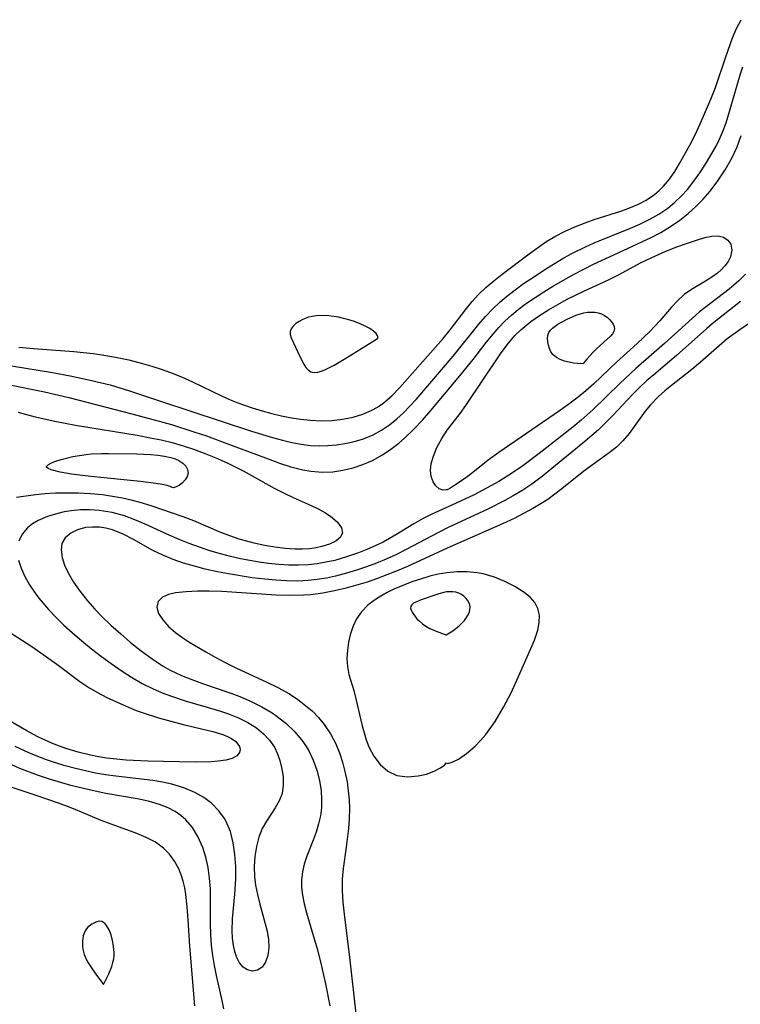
# Model space of a CAD drawing. Header units: inches. Extents: x 1073367 to 1082519, y 1569854 to 1574957.
# Tile 387 of 565: x 1081296 to 1081401, y 1571665 to 1571809. Entities that reach past the tile are written whole.
import ezdxf

# ---------------------------------------------------------------- set-up
doc = ezdxf.new("R2010")
doc.units = ezdxf.units.IN
doc.header["$MEASUREMENT"] = 0
doc.layers.add('CGG_CurvaNivelLidar_v1', color=7, linetype='Continuous', lineweight=30, true_color=0x008008)

msp = doc.modelspace()

# ---------------------------------------------------------------- linework, layer by layer
at = {"layer": 'CGG_CurvaNivelLidar_v1'}
for points in [[(1081296.1443, 1571761.1249, 75.5), (1081298.2902, 1571760.9108, 75.5), (1081304.1481, 1571760.4661, 75.5), (1081306.9998, 1571760.1719, 75.5), (1081308.2689, 1571759.9926, 75.5), (1081310.2363, 1571759.6534, 75.5), (1081312.1872, 1571759.2479, 75.5), (1081314.1852, 1571758.7565, 75.5), (1081315.56, 1571758.3586, 75.5), (1081316.9189, 1571757.9163, 75.5), (1081318.2615, 1571757.434, 75.5), (1081319.8956, 1571756.7855, 75.5), (1081321.4977, 1571756.076, 75.5), (1081325.7041, 1571754.0115, 75.5), (1081326.8832, 1571753.4908, 75.5), (1081328.0804, 1571753.0076, 75.5), (1081330.2158, 1571752.249, 75.5), (1081331.6288, 1571751.8177, 75.5), (1081333.0526, 1571751.4344, 75.5), (1081334.4824, 1571751.0982, 75.5), (1081335.914, 1571750.8114, 75.5), (1081337.2796, 1571750.5905, 75.5), (1081338.6425, 1571750.4408, 75.5), (1081340.2439, 1571750.3793, 75.5), (1081341.8306, 1571750.4369, 75.5), (1081343.3916, 1571750.609, 75.5), (1081344.912, 1571750.9062, 75.5), (1081346.3275, 1571751.3308, 75.5), (1081347.6709, 1571751.9115, 75.5), (1081348.4813, 1571752.3732, 75.5), (1081349.2546, 1571752.9017, 75.5), (1081350.6004, 1571754.0365, 75.5), (1081351.7449, 1571755.2068, 75.5), (1081358.0535, 1571762.3907, 75.5), (1081359.0729, 1571763.6409, 75.5), (1081361.4765, 1571766.7546, 75.5), (1081362.324, 1571767.7967, 75.5), (1081363.2187, 1571768.7875, 75.5), (1081364.3173, 1571769.8341, 75.5), (1081365.4852, 1571770.8167, 75.5), (1081366.6968, 1571771.7645, 75.5), (1081370.6396, 1571774.7411, 75.5), (1081371.8476, 1571775.629, 75.5), (1081373.0792, 1571776.4771, 75.5), (1081374.3501, 1571777.2597, 75.5), (1081375.7853, 1571778.0112, 75.5), (1081377.2696, 1571778.6748, 75.5), (1081378.7872, 1571779.2689, 75.5), (1081380.121, 1571779.7404, 75.5), (1081384.1311, 1571781.0362, 75.5), (1081385.4246, 1571781.5068, 75.5), (1081386.5855, 1571782.0078, 75.5), (1081387.6894, 1571782.5892, 75.5), (1081388.9089, 1571783.4109, 75.5), (1081389.6028, 1571783.9948, 75.5), (1081390.2478, 1571784.6338, 75.5), (1081391.1026, 1571785.654, 75.5), (1081391.8762, 1571786.7587, 75.5), (1081392.5909, 1571787.9257, 75.5), (1081394.063, 1571790.6007, 75.5), (1081394.8559, 1571792.1337, 75.5), (1081395.6081, 1571793.7014, 75.5), (1081397.1492, 1571797.332, 75.5), (1081397.8098, 1571799.0405, 75.5), (1081399.3165, 1571803.4928, 75.5), (1081400.3209, 1571806.2473, 75.5), (1081400.8975, 1571807.6125, 75.5), (1081401.5467, 1571808.9159, 75.5)], [(1081295.0714, 1571758.3748, 75), (1081301.048, 1571757.4246, 75), (1081303.6273, 1571756.9493, 75), (1081306.5438, 1571756.3247, 75), (1081309.4438, 1571755.5971, 75), (1081312.3099, 1571754.7303, 75), (1081316.7972, 1571753.2247, 75), (1081330.1067, 1571748.8459, 75), (1081333.1803, 1571747.9203, 75), (1081334.6398, 1571747.5258, 75), (1081335.99, 1571747.2085, 75), (1081337.3399, 1571746.9554, 75), (1081338.6898, 1571746.7866, 75), (1081339.9644, 1571746.7207, 75), (1081341.2342, 1571746.7434, 75), (1081342.4878, 1571746.8489, 75), (1081343.7266, 1571747.0331, 75), (1081344.9449, 1571747.2945, 75), (1081346.4387, 1571747.7386, 75), (1081347.872, 1571748.3305, 75), (1081349.0761, 1571748.9931, 75), (1081350.2224, 1571749.7718, 75), (1081351.3141, 1571750.6483, 75), (1081352.2827, 1571751.5379, 75), (1081353.2134, 1571752.4843, 75), (1081354.1129, 1571753.474, 75), (1081359.5165, 1571759.803, 75), (1081363.2695, 1571764.4647, 75), (1081364.2523, 1571765.5995, 75), (1081365.2824, 1571766.6849, 75), (1081366.3981, 1571767.7297, 75), (1081367.5693, 1571768.7151, 75), (1081368.785, 1571769.6504, 75), (1081369.82, 1571770.3935, 75), (1081370.873, 1571771.1142, 75), (1081373.2929, 1571772.6847, 75), (1081375.6827, 1571774.1434, 75), (1081376.8677, 1571774.8078, 75), (1081378.8528, 1571775.7819, 75), (1081380.09, 1571776.3253, 75), (1081385.4028, 1571778.4875, 75), (1081386.7853, 1571779.0846, 75), (1081388.1305, 1571779.7338, 75), (1081389.5316, 1571780.5273, 75), (1081390.8532, 1571781.4272, 75), (1081391.8725, 1571782.2575, 75), (1081392.8261, 1571783.1615, 75), (1081393.713, 1571784.1327, 75), (1081394.6579, 1571785.3297, 75), (1081395.5428, 1571786.5837, 75), (1081396.3724, 1571787.8444, 75), (1081397.162, 1571789.1369, 75), (1081397.8974, 1571790.464, 75), (1081398.4007, 1571791.4792, 75), (1081398.8567, 1571792.5184, 75), (1081399.3578, 1571793.86, 75), (1081399.8842, 1571795.5129, 75), (1081401.4111, 1571800.844, 75), (1081401.8077, 1571802.044, 75)], [(1081294.5902, 1571755.6807, 74.5), (1081299.8758, 1571754.5888, 74.5), (1081303.4183, 1571753.7528, 74.5), (1081312.6255, 1571751.3758, 74.5), (1081318.417, 1571749.8064, 74.5), (1081321.698, 1571748.7813, 74.5), (1081323.5343, 1571748.1514, 74.5), (1081326.8648, 1571746.931, 74.5), (1081332.5158, 1571744.7981, 74.5), (1081334.1873, 1571744.1949, 74.5), (1081335.8489, 1571743.6525, 74.5), (1081337.5697, 1571743.2006, 74.5), (1081338.7649, 1571742.9946, 74.5), (1081340.4595, 1571742.8726, 74.5), (1081341.9599, 1571742.9404, 74.5), (1081343.4498, 1571743.1575, 74.5), (1081344.9204, 1571743.5069, 74.5), (1081346.3616, 1571743.9801, 74.5), (1081347.7653, 1571744.5808, 74.5), (1081349.2385, 1571745.399, 74.5), (1081350.4306, 1571746.2059, 74.5), (1081351.5798, 1571747.0989, 74.5), (1081352.4233, 1571747.8242, 74.5), (1081353.809, 1571749.1469, 74.5), (1081355.0629, 1571750.4741, 74.5), (1081356.2801, 1571751.8515, 74.5), (1081360.5205, 1571756.9318, 74.5), (1081362.4362, 1571759.3307, 74.5), (1081364.3666, 1571761.8187, 74.5), (1081365.3538, 1571763.0294, 74.5), (1081366.1925, 1571763.9836, 74.5), (1081367.0719, 1571764.8947, 74.5), (1081368.022, 1571765.7732, 74.5), (1081369.0187, 1571766.6013, 74.5), (1081370.2364, 1571767.5162, 74.5), (1081371.4961, 1571768.3838, 74.5), (1081372.7872, 1571769.2158, 74.5), (1081374.1959, 1571770.0776, 74.5), (1081377.0748, 1571771.7142, 74.5), (1081379.9908, 1571773.2123, 74.5), (1081382.9644, 1571774.6172, 74.5), (1081387.163, 1571776.5226, 74.5), (1081388.3532, 1571777.0925, 74.5), (1081389.8319, 1571777.8697, 74.5), (1081391.2609, 1571778.7183, 74.5), (1081392.6259, 1571779.6512, 74.5), (1081393.824, 1571780.6033, 74.5), (1081394.9562, 1571781.6304, 74.5), (1081396.0238, 1571782.7234, 74.5), (1081397.0241, 1571783.8767, 74.5), (1081398.1868, 1571785.4018, 74.5), (1081399.2376, 1571786.979, 74.5), (1081400.1722, 1571788.6238, 74.5), (1081400.9625, 1571790.3405, 74.5), (1081401.5572, 1571792.0282, 74.5)], [(1081402.2156, 1571771.7851, 74.5), (1081401.2182, 1571770.7996, 74.5), (1081399.8164, 1571769.5777, 74.5), (1081395.5071, 1571766.2531, 74.5), (1081394.4445, 1571765.3537, 74.5), (1081390.369, 1571761.6441, 74.5), (1081386.1801, 1571758.012, 74.5), (1081383.8497, 1571755.8284, 74.5), (1081379.9719, 1571751.9957, 74.5), (1081378.2307, 1571750.4638, 74.5), (1081376.983, 1571749.4425, 74.5), (1081372.0829, 1571745.5787, 74.5), (1081369.6875, 1571743.7754, 74.5), (1081368.2088, 1571742.763, 74.5), (1081366.211, 1571741.5339, 74.5), (1081365.0168, 1571740.8548, 74.5), (1081362.5906, 1571739.5804, 74.5), (1081359.9838, 1571738.3473, 74.5), (1081356.3098, 1571736.6991, 74.5), (1081355.1601, 1571736.1211, 74.5), (1081353.8137, 1571735.3484, 74.5), (1081351.1554, 1571733.7059, 74.5), (1081350.236, 1571733.1744, 74.5), (1081349.2964, 1571732.6692, 74.5), (1081348.15, 1571732.1075, 74.5), (1081346.934, 1571731.5724, 74.5), (1081345.6948, 1571731.0839, 74.5), (1081343.9807, 1571730.4957, 74.5), (1081342.2373, 1571730.0019, 74.5), (1081340.9673, 1571729.7136, 74.5), (1081339.6859, 1571729.4901, 74.5), (1081338.3939, 1571729.3419, 74.5), (1081336.9684, 1571729.2753, 74.5), (1081335.5341, 1571729.2956, 74.5), (1081334.0938, 1571729.3875, 74.5), (1081332.5548, 1571729.5509, 74.5), (1081331.2023, 1571729.7412, 74.5), (1081328.5018, 1571730.2343, 74.5), (1081327.0266, 1571730.565, 74.5), (1081325.5609, 1571730.9428, 74.5), (1081324.0299, 1571731.397, 74.5), (1081322.5148, 1571731.9023, 74.5), (1081321.0169, 1571732.4517, 74.5), (1081319.5389, 1571733.0402, 74.5), (1081318.0906, 1571733.6647, 74.5), (1081314.5581, 1571735.2958, 74.5), (1081313.0736, 1571735.9268, 74.5), (1081311.5705, 1571736.4771, 74.5), (1081309.7358, 1571736.984, 74.5), (1081307.8806, 1571737.298, 74.5), (1081306.4925, 1571737.3926, 74.5), (1081305.1152, 1571737.3725, 74.5), (1081303.7618, 1571737.2433, 74.5), (1081302.7706, 1571737.0768, 74.5), (1081301.8063, 1571736.8577, 74.5), (1081300.3088, 1571736.3996, 74.5), (1081298.9416, 1571735.8084, 74.5), (1081298.1072, 1571735.3151, 74.5), (1081297.3809, 1571734.7395, 74.5), (1081296.6242, 1571733.8417, 74.5), (1081296.1346, 1571732.8072, 74.5)], [(1081401.4659, 1571767.7667, 75), (1081397.3252, 1571764.5122, 75), (1081396.548, 1571763.8556, 75), (1081392.1432, 1571759.9103, 75), (1081388.7989, 1571757.0936, 75), (1081387.7601, 1571756.1817, 75), (1081386.7468, 1571755.2424, 75), (1081385.7217, 1571754.2283, 75), (1081382.8012, 1571751.1126, 75), (1081381.8146, 1571750.1, 75), (1081380.7282, 1571749.0724, 75), (1081378.4518, 1571747.1098, 75), (1081373.9492, 1571743.4056, 75), (1081372.4988, 1571742.2438, 75), (1081371.0091, 1571741.1395, 75), (1081369.6808, 1571740.2621, 75), (1081368.312, 1571739.4414, 75), (1081367.0921, 1571738.7611, 75), (1081364.6012, 1571737.4842, 75), (1081358.8182, 1571734.782, 75), (1081357.3881, 1571734.0811, 75), (1081352.6889, 1571731.579, 75), (1081351.1558, 1571730.8212, 75), (1081349.7598, 1571730.1871, 75), (1081348.342, 1571729.5982, 75), (1081346.8994, 1571729.0545, 75), (1081345.4402, 1571728.5592, 75), (1081343.9666, 1571728.1153, 75), (1081342.3501, 1571727.698, 75), (1081341.0289, 1571727.4166, 75), (1081339.6991, 1571727.1957, 75), (1081338.3608, 1571727.0468, 75), (1081336.7852, 1571726.9744, 75), (1081335.2005, 1571726.9946, 75), (1081333.6305, 1571727.0857, 75), (1081332.0565, 1571727.233, 75), (1081330.211, 1571727.4626, 75), (1081326.7403, 1571728.0215, 75), (1081325.1225, 1571728.3354, 75), (1081323.3426, 1571728.7291, 75), (1081321.7521, 1571729.1357, 75), (1081320.1924, 1571729.5956, 75), (1081318.6736, 1571730.1154, 75), (1081317.137, 1571730.7352, 75), (1081315.6775, 1571731.4395, 75), (1081312.8929, 1571733.0473, 75), (1081311.3544, 1571733.8302, 75), (1081309.7874, 1571734.4329, 75), (1081308.8408, 1571734.6785, 75), (1081307.9013, 1571734.8248, 75), (1081306.8718, 1571734.8635, 75), (1081305.8867, 1571734.7719, 75), (1081304.7152, 1571734.4673, 75), (1081303.7053, 1571733.9747, 75), (1081302.917, 1571733.3106, 75), (1081302.4253, 1571732.4803, 75), (1081302.2896, 1571731.5151, 75), (1081302.4465, 1571730.4302, 75), (1081302.8111, 1571729.322, 75), (1081303.3464, 1571728.1651, 75), (1081304.1349, 1571726.8047, 75), (1081305.0753, 1571725.4364, 75), (1081306.1441, 1571724.0839, 75), (1081307.2444, 1571722.8517, 75), (1081308.221, 1571721.8486, 75), (1081309.5862, 1571720.539, 75), (1081311.0018, 1571719.2636, 75), (1081312.4538, 1571718.025, 75), (1081313.9939, 1571716.7861, 75), (1081315.576, 1571715.6198, 75), (1081317.2171, 1571714.5591, 75), (1081318.2471, 1571713.9845, 75), (1081319.8827, 1571713.2078, 75), (1081321.3938, 1571712.5936, 75), (1081322.93, 1571712.0305, 75), (1081327.2158, 1571710.5509, 75), (1081328.3899, 1571710.1092, 75), (1081330.0301, 1571709.4091, 75), (1081331.6095, 1571708.619, 75), (1081333.1094, 1571707.727, 75), (1081333.6635, 1571707.3512, 75), (1081335.1236, 1571706.2149, 75), (1081336.4431, 1571704.9562, 75), (1081337.5925, 1571703.5752, 75), (1081338.0878, 1571702.8395, 75), (1081338.4496, 1571702.2178, 75), (1081339.115, 1571700.8197, 75), (1081339.6358, 1571699.361, 75), (1081340.0163, 1571697.8619, 75), (1081340.2514, 1571696.3399, 75), (1081340.3259, 1571695.1143, 75), (1081340.29, 1571693.8925, 75), (1081340.143, 1571692.7162, 75), (1081339.8954, 1571691.5585, 75), (1081339.5332, 1571690.3372, 75), (1081339.1057, 1571689.1432, 75), (1081338.1948, 1571686.8131, 75), (1081337.8029, 1571685.6508, 75), (1081337.5367, 1571684.5275, 75), (1081337.4035, 1571683.3855, 75), (1081337.4176, 1571682.264, 75), (1081337.551, 1571681.1289, 75), (1081337.8037, 1571679.8572, 75), (1081338.1346, 1571678.5679, 75), (1081339.6703, 1571673.2951, 75), (1081340.1532, 1571671.4031, 75), (1081340.8976, 1571668.1802, 75), (1081341.5323, 1571664.9768, 75)], [(1081404.2134, 1571765.6085, 75.5), (1081401.3576, 1571763.6537, 75.5), (1081399.5352, 1571762.3181, 75.5), (1081397.9447, 1571760.9853, 75.5), (1081395.5844, 1571758.8614, 75.5), (1081394.3879, 1571757.8384, 75.5), (1081391.4068, 1571755.5386, 75.5), (1081390.4128, 1571754.7271, 75.5), (1081389.4647, 1571753.8751, 75.5), (1081388.3196, 1571752.6825, 75.5), (1081387.5547, 1571751.7559, 75.5), (1081385.2035, 1571748.4954, 75.5), (1081384.3077, 1571747.4323, 75.5), (1081383.354, 1571746.5333, 75.5), (1081382.308, 1571745.7026, 75.5), (1081378.6228, 1571743.035, 75.5), (1081375.3943, 1571740.447, 75.5), (1081374.3787, 1571739.6555, 75.5), (1081373.3309, 1571738.9023, 75.5), (1081372.4676, 1571738.3432, 75.5), (1081371.1561, 1571737.568, 75.5), (1081369.8027, 1571736.8339, 75.5), (1081368.4172, 1571736.1327, 75.5), (1081366.7419, 1571735.3361, 75.5), (1081358.6749, 1571731.781, 75.5), (1081352.8726, 1571729.109, 75.5), (1081351.3761, 1571728.4684, 75.5), (1081349.8626, 1571727.8635, 75.5), (1081348.3329, 1571727.2977, 75.5), (1081346.9818, 1571726.8387, 75.5), (1081345.6195, 1571726.4153, 75.5), (1081343.9296, 1571725.9476, 75.5), (1081342.2252, 1571725.5457, 75.5), (1081340.5068, 1571725.2213, 75.5), (1081338.7746, 1571724.9916, 75.5), (1081337.6763, 1571724.9055, 75.5), (1081335.7, 1571724.8609, 75.5), (1081333.7128, 1571724.9183, 75.5), (1081325.7605, 1571725.445, 75.5), (1081323.939, 1571725.4923, 75.5), (1081322.1937, 1571725.4808, 75.5), (1081320.5622, 1571725.4077, 75.5), (1081318.9974, 1571725.2425, 75.5), (1081317.9563, 1571725.0102, 75.5), (1081317.1257, 1571724.6392, 75.5), (1081316.4904, 1571723.9892, 75.5), (1081316.2765, 1571723.1672, 75.5), (1081316.5178, 1571722.2609, 75.5), (1081317.129, 1571721.2994, 75.5), (1081317.9703, 1571720.3679, 75.5), (1081319.0194, 1571719.451, 75.5), (1081319.9467, 1571718.7732, 75.5), (1081320.9543, 1571718.1145, 75.5), (1081323.4258, 1571716.6443, 75.5), (1081324.8798, 1571715.8326, 75.5), (1081326.372, 1571715.0405, 75.5), (1081327.8956, 1571714.2801, 75.5), (1081332.2217, 1571712.2894, 75.5), (1081333.9587, 1571711.4401, 75.5), (1081335.625, 1571710.5096, 75.5), (1081336.843, 1571709.7088, 75.5), (1081337.9925, 1571708.8366, 75.5), (1081338.9814, 1571707.9756, 75.5), (1081339.8962, 1571707.054, 75.5), (1081340.7227, 1571706.066, 75.5), (1081341.645, 1571704.6811, 75.5), (1081342.4112, 1571703.1974, 75.5), (1081342.9416, 1571701.8985, 75.5), (1081343.3826, 1571700.5577, 75.5), (1081343.741, 1571699.185, 75.5), (1081344.037, 1571697.6888, 75.5), (1081344.2237, 1571696.3695, 75.5), (1081344.3414, 1571695.0415, 75.5), (1081344.384, 1571693.7091, 75.5), (1081344.3423, 1571692.273, 75.5), (1081344.2296, 1571690.8391, 75.5), (1081343.9031, 1571688.1527, 75.5), (1081343.4572, 1571685.0124, 75.5), (1081343.3244, 1571683.4438, 75.5), (1081343.3181, 1571681.7847, 75.5), (1081343.4215, 1571680.1125, 75.5), (1081343.601, 1571678.3546, 75.5), (1081344.4395, 1571671.6383, 75.5), (1081345.391, 1571663.3706, 75.5)], [(1081296.0241, 1571751.6222, 74), (1081297.2727, 1571751.2727, 74), (1081298.5375, 1571750.9608, 74), (1081301.4056, 1571750.3256, 74), (1081304.4051, 1571749.7138, 74), (1081313.3987, 1571748.2524, 74), (1081315.3184, 1571747.9017, 74), (1081316.9185, 1571747.57, 74), (1081318.5068, 1571747.1889, 74), (1081320.1417, 1571746.7268, 74), (1081321.7578, 1571746.1986, 74), (1081323.4463, 1571745.5713, 74), (1081325.1117, 1571744.8824, 74), (1081326.7524, 1571744.1388, 74), (1081328.9863, 1571743.0186, 74), (1081333.3925, 1571740.554, 74), (1081334.8465, 1571739.7921, 74), (1081336.1859, 1571739.1579, 74), (1081338.781, 1571738.0017, 74), (1081339.8217, 1571737.5073, 74), (1081340.781, 1571736.9971, 74), (1081341.6315, 1571736.4596, 74), (1081342.6126, 1571735.6232, 74), (1081343.2231, 1571734.7655, 74), (1081343.3583, 1571733.9487, 74), (1081343.0399, 1571733.3409, 74), (1081342.3879, 1571732.8094, 74), (1081341.4781, 1571732.3602, 74), (1081340.3707, 1571732.0047, 74), (1081339.5166, 1571731.8225, 74), (1081338.6039, 1571731.6994, 74), (1081337.5499, 1571731.6382, 74), (1081336.4518, 1571731.6466, 74), (1081334.9906, 1571731.7457, 74), (1081333.495, 1571731.93, 74), (1081331.9815, 1571732.1889, 74), (1081330.4641, 1571732.5165, 74), (1081329.2191, 1571732.837, 74), (1081328.3166, 1571733.101, 74), (1081326.95, 1571733.5579, 74), (1081325.6106, 1571734.0735, 74), (1081321.6747, 1571735.7817, 74), (1081320.1348, 1571736.3602, 74), (1081315.4521, 1571737.9578, 74), (1081313.867, 1571738.4328, 74), (1081312.741, 1571738.7258, 74), (1081311.284, 1571739.0562, 74), (1081309.8152, 1571739.3323, 74), (1081308.337, 1571739.5447, 74), (1081306.5863, 1571739.706, 74), (1081304.8332, 1571739.7922, 74), (1081303.1451, 1571739.8222, 74), (1081301.4694, 1571739.7888, 74), (1081299.9978, 1571739.6947, 74), (1081298.5493, 1571739.5492, 74), (1081295.8031, 1571739.1636, 74)], [(1081296.1062, 1571730.0317, 74.5), (1081296.4783, 1571728.8368, 74.5), (1081297.0228, 1571727.632, 74.5), (1081297.7062, 1571726.4276, 74.5), (1081298.5039, 1571725.2331, 74.5), (1081299.0491, 1571724.5009, 74.5), (1081300.4463, 1571722.8479, 74.5), (1081301.5557, 1571721.6868, 74.5), (1081302.7242, 1571720.556, 74.5), (1081303.9388, 1571719.4543, 74.5), (1081305.3338, 1571718.2616, 74.5), (1081306.7626, 1571717.1021, 74.5), (1081308.2168, 1571715.975, 74.5), (1081309.608, 1571714.9441, 74.5), (1081311.0747, 1571713.9182, 74.5), (1081312.5978, 1571712.9432, 74.5), (1081314.1602, 1571712.0459, 74.5), (1081315.7648, 1571711.2395, 74.5), (1081317.2912, 1571710.5843, 74.5), (1081318.8478, 1571710.01, 74.5), (1081320.411, 1571709.5075, 74.5), (1081325.2609, 1571708.0983, 74.5), (1081326.7609, 1571707.603, 74.5), (1081328.1959, 1571707.0369, 74.5), (1081329.5804, 1571706.3489, 74.5), (1081330.8424, 1571705.5437, 74.5), (1081331.8666, 1571704.6971, 74.5), (1081332.7435, 1571703.7556, 74.5), (1081333.4488, 1571702.7275, 74.5), (1081333.9056, 1571701.7753, 74.5), (1081334.2426, 1571700.784, 74.5), (1081334.4885, 1571699.7743, 74.5), (1081334.6947, 1571698.4704, 74.5), (1081334.7377, 1571697.1943, 74.5), (1081334.5548, 1571695.972, 74.5), (1081334.1471, 1571694.9097, 74.5), (1081333.5698, 1571693.8908, 74.5), (1081332.2625, 1571691.9141, 74.5), (1081331.6672, 1571690.8437, 74.5), (1081331.1665, 1571689.5796, 74.5), (1081330.8108, 1571688.2149, 74.5), (1081330.5903, 1571686.7793, 74.5), (1081330.5019, 1571685.2994, 74.5), (1081330.5488, 1571683.7996, 74.5), (1081330.6916, 1571682.6027, 74.5), (1081330.9661, 1571681.2124, 74.5), (1081331.3135, 1571679.8356, 74.5), (1081332.0556, 1571677.1495, 74.5), (1081332.3638, 1571675.8663, 74.5), (1081332.5738, 1571674.6366, 74.5), (1081332.6375, 1571673.4797, 74.5), (1081332.4983, 1571672.3452, 74.5), (1081332.1571, 1571671.3756, 74.5), (1081331.6348, 1571670.6341, 74.5), (1081330.977, 1571670.1917, 74.5), (1081330.239, 1571670.0431, 74.5), (1081329.4969, 1571670.2095, 74.5), (1081328.895, 1571670.6315, 74.5), (1081328.3649, 1571671.277, 74.5), (1081327.9261, 1571672.1061, 74.5), (1081327.645, 1571672.9101, 74.5), (1081327.445, 1571673.7999, 74.5), (1081327.3215, 1571674.8411, 74.5), (1081327.2822, 1571675.9453, 74.5), (1081327.3432, 1571677.6599, 74.5), (1081327.6546, 1571681.2676, 74.5), (1081327.7933, 1571683.4981, 74.5), (1081327.7965, 1571685.2974, 74.5), (1081327.6836, 1571687.0677, 74.5), (1081327.4346, 1571688.7817, 74.5), (1081327.0187, 1571690.4077, 74.5), (1081326.3921, 1571691.9078, 74.5), (1081326.1704, 1571692.3007, 74.5), (1081325.3232, 1571693.4641, 74.5), (1081324.2971, 1571694.4889, 74.5), (1081323.1244, 1571695.3786, 74.5), (1081321.828, 1571696.1284, 74.5), (1081320.2109, 1571696.81, 74.5), (1081318.4886, 1571697.3209, 74.5), (1081317.0995, 1571697.6152, 74.5), (1081315.6769, 1571697.8448, 74.5), (1081310.2868, 1571698.4928, 74.5), (1081308.8063, 1571698.701, 74.5), (1081307.3228, 1571698.9582, 74.5), (1081305.8486, 1571699.2621, 74.5), (1081304.386, 1571699.6087, 74.5), (1081302.7117, 1571700.0608, 74.5), (1081300.166, 1571700.875, 74.5), (1081297.9254, 1571701.7484, 74.5), (1081296.9462, 1571702.1861, 74.5), (1081295.5906, 1571702.849, 74.5)], [(1081294.6391, 1571719.6393, 74), (1081298.0298, 1571717.4137, 74), (1081299.3345, 1571716.5162, 74), (1081301.6796, 1571714.8262, 74), (1081305.0394, 1571712.3291, 74), (1081306.3515, 1571711.436, 74), (1081307.6359, 1571710.6897, 74), (1081308.9711, 1571710.0026, 74), (1081310.3753, 1571709.3308, 74), (1081311.8117, 1571708.6951, 74), (1081313.2793, 1571708.1092, 74), (1081314.2695, 1571707.754, 74), (1081316.5339, 1571707.0275, 74), (1081317.801, 1571706.6601, 74), (1081320.1117, 1571706.059, 74), (1081324.4687, 1571705.0149, 74), (1081325.9094, 1571704.5684, 74), (1081326.591, 1571704.2951, 74), (1081327.1891, 1571703.9924, 74), (1081327.8283, 1571703.539, 74), (1081328.3513, 1571702.8378, 74), (1081328.4344, 1571702.3859, 74), (1081328.3329, 1571701.9501, 74), (1081327.9363, 1571701.4483, 74), (1081327.2827, 1571701.0636, 74), (1081326.3629, 1571700.8116, 74), (1081325.2523, 1571700.6698, 74), (1081324.201, 1571700.5956, 74), (1081321.8656, 1571700.5405, 74), (1081314.9663, 1571700.6925, 74), (1081311.8021, 1571700.839, 74), (1081310.3657, 1571700.9639, 74), (1081308.9388, 1571701.1419, 74), (1081307.7612, 1571701.3374, 74), (1081306.5946, 1571701.5734, 74), (1081304.782, 1571702.019, 74), (1081303.0078, 1571702.5502, 74), (1081301.2818, 1571703.1683, 74), (1081299.6167, 1571703.8814, 74), (1081298.7866, 1571704.2908, 74), (1081297.2819, 1571705.1234, 74), (1081294.5349, 1571706.7312, 74)], [(1081326.0581, 1571664.5351, 75), (1081325.8146, 1571665.7547, 75), (1081324.9682, 1571669.3961, 75), (1081324.6744, 1571670.8429, 75), (1081324.4343, 1571672.3024, 75), (1081324.2613, 1571673.7728, 75), (1081324.1584, 1571675.3746, 75), (1081324.1211, 1571676.9814, 75), (1081324.1247, 1571680.512, 75), (1081324.0913, 1571682.075, 75), (1081323.9853, 1571683.6168, 75), (1081323.767, 1571685.1657, 75), (1081323.4325, 1571686.6694, 75), (1081322.9782, 1571688.1113, 75), (1081322.2675, 1571689.7161, 75), (1081321.4772, 1571691.0023, 75), (1081320.5184, 1571692.1332, 75), (1081319.7819, 1571692.7778, 75), (1081318.9697, 1571693.335, 75), (1081317.9544, 1571693.8673, 75), (1081316.6816, 1571694.36, 75), (1081315.2208, 1571694.7799, 75), (1081313.6956, 1571695.1203, 75), (1081308.814, 1571695.9913, 75), (1081306.3892, 1571696.4923, 75), (1081303.7064, 1571697.1535, 75), (1081300.6004, 1571698.0583, 75), (1081298.8497, 1571698.6458, 75), (1081296.2787, 1571699.6379, 75), (1081295.0243, 1571700.1828, 75)], [(1081321.847, 1571664.9978, 75.5), (1081321.0962, 1571673.7108, 75.5), (1081320.8678, 1571677.5354, 75.5), (1081320.7231, 1571679.4078, 75.5), (1081320.5091, 1571681.2273, 75.5), (1081320.3399, 1571682.2225, 75.5), (1081320.1184, 1571683.1877, 75.5), (1081319.8333, 1571684.1076, 75.5), (1081319.477, 1571684.9858, 75.5), (1081318.8751, 1571686.0975, 75.5), (1081318.1388, 1571687.1033, 75.5), (1081317.2673, 1571687.9839, 75.5), (1081316.0677, 1571688.8461, 75.5), (1081314.723, 1571689.5581, 75.5), (1081313.3404, 1571690.1456, 75.5), (1081308.1587, 1571692.0512, 75.5), (1081305.2684, 1571693.262, 75.5), (1081303.6057, 1571693.922, 75.5), (1081301.91, 1571694.5475, 75.5), (1081298.6556, 1571695.6722, 75.5), (1081289.6404, 1571698.6684, 75.5)]]:
    msp.add_polyline3d(points, dxfattribs=at)
for points in [[(1081358.5, 1571740.2725, 74), (1081358.0768, 1571740.2301, 74), (1081357.5088, 1571740.4606, 74), (1081357.0177, 1571740.8741, 74), (1081356.5931, 1571741.4776, 74), (1081356.308, 1571742.2444, 74), (1081356.2233, 1571743.1362, 74), (1081356.3414, 1571744.1307, 74), (1081356.6413, 1571745.201, 74), (1081357.1687, 1571746.4792, 74), (1081357.8548, 1571747.7664, 74), (1081358.6597, 1571749.0065, 74), (1081360.5501, 1571751.4273, 74), (1081361.401, 1571752.605, 74), (1081366.4225, 1571760.1355, 74), (1081367.3976, 1571761.4599, 74), (1081368.5491, 1571762.8029, 74), (1081369.3903, 1571763.6316, 74), (1081370.8542, 1571764.8422, 74), (1081372.1182, 1571765.7359, 74), (1081373.4367, 1571766.5725, 74), (1081374.7945, 1571767.3641, 74), (1081376.076, 1571768.0631, 74), (1081377.3762, 1571768.729, 74), (1081378.6917, 1571769.3575, 74), (1081382.1872, 1571770.9349, 74), (1081383.7659, 1571771.7402, 74), (1081386.8984, 1571773.4147, 74), (1081388.4133, 1571774.1557, 74), (1081390.5739, 1571775.1092, 74), (1081392.172, 1571775.7421, 74), (1081393.7192, 1571776.3032, 74), (1081395.1775, 1571776.7886, 74), (1081396.2862, 1571777.1164, 74), (1081397.2987, 1571777.3273, 74), (1081398.2053, 1571777.3575, 74), (1081398.9946, 1571777.1531, 74), (1081399.6212, 1571776.7382, 74), (1081400.0381, 1571776.1509, 74), (1081400.2036, 1571775.2649, 74), (1081400.0029, 1571774.2805, 74), (1081399.6744, 1571773.6233, 74), (1081399.208, 1571772.9846, 74), (1081398.6976, 1571772.4487, 74), (1081398.1118, 1571771.9417, 74), (1081397.2677, 1571771.3274, 74), (1081396.3617, 1571770.7526, 74), (1081394.3093, 1571769.5539, 74), (1081393.2466, 1571768.8195, 74), (1081392.3013, 1571767.9514, 74), (1081391.4018, 1571766.9575, 74), (1081389.685, 1571764.9619, 74), (1081388.167, 1571763.3549, 74), (1081386.3847, 1571761.6621, 74), (1081383.3652, 1571758.9301, 74), (1081380.0462, 1571755.7854, 74), (1081378.9164, 1571754.7651, 74), (1081377.7879, 1571753.8209, 74), (1081376.4355, 1571752.7914, 74), (1081375.0513, 1571751.812, 74), (1081366.1811, 1571745.7256, 74), (1081364.6188, 1571744.6013, 74), (1081361.8983, 1571742.4422, 74), (1081360.7639, 1571741.6051, 74), (1081359.7901, 1571740.951, 74), (1081359.0456, 1571740.5044, 74), (1081358.6721, 1571740.3163, 74)], [(1081378.5, 1571758.6721, 73.5), (1081377.6558, 1571758.7259, 73.5), (1081377.0877, 1571758.797, 73.5), (1081376.4522, 1571758.91, 73.5), (1081375.7939, 1571759.0753, 73.5), (1081375.1584, 1571759.3038, 73.5), (1081374.5922, 1571759.6078, 73.5), (1081374.123, 1571760.0056, 73.5), (1081373.7868, 1571760.457, 73.5), (1081373.5805, 1571760.9235, 73.5), (1081373.4385, 1571761.4037, 73.5), (1081373.3491, 1571761.8881, 73.5), (1081373.3201, 1571762.3641, 73.5), (1081373.3652, 1571762.8191, 73.5), (1081373.5049, 1571763.2394, 73.5), (1081373.7331, 1571763.5881, 73.5), (1081374.0387, 1571763.9044, 73.5), (1081374.8045, 1571764.4705, 73.5), (1081376.1581, 1571765.2164, 73.5), (1081377.6028, 1571765.8503, 73.5), (1081378.5903, 1571766.1413, 73.5), (1081379.1303, 1571766.2202, 73.5), (1081379.6694, 1571766.2428, 73.5), (1081380.1997, 1571766.2113, 73.5), (1081380.712, 1571766.1225, 73.5), (1081381.1948, 1571765.9679, 73.5), (1081381.6204, 1571765.7502, 73.5), (1081382.0065, 1571765.4782, 73.5), (1081382.3501, 1571765.1681, 73.5), (1081382.6441, 1571764.8327, 73.5), (1081382.876, 1571764.4828, 73.5), (1081383.027, 1571764.128, 73.5), (1081383.0701, 1571763.7769, 73.5), (1081382.9776, 1571763.4262, 73.5), (1081382.7698, 1571763.0849, 73.5), (1081382.4741, 1571762.7464, 73.5), (1081380.4857, 1571760.9128, 73.5), (1081379.9476, 1571760.3713, 73.5), (1081379.0488, 1571759.3861, 73.5), (1081378.5402, 1571758.7621, 73.5)], [(1081348.5, 1571762.3586, 76), (1081348.5591, 1571762.4495, 76), (1081348.5326, 1571762.6952, 76), (1081348.4554, 1571762.8741, 76), (1081348.2855, 1571763.1135, 76), (1081347.9227, 1571763.45, 76), (1081347.3742, 1571763.821, 76), (1081346.6977, 1571764.1851, 76), (1081345.9325, 1571764.5297, 76), (1081345.12, 1571764.8425, 76), (1081344.3027, 1571765.1111, 76), (1081343.5233, 1571765.3221, 76), (1081342.8039, 1571765.473, 76), (1081341.3784, 1571765.6877, 76), (1081340.6705, 1571765.736, 76), (1081339.5133, 1571765.6936, 76), (1081338.9537, 1571765.6113, 76), (1081338.4144, 1571765.4832, 76), (1081337.9305, 1571765.3172, 76), (1081337.4739, 1571765.114, 76), (1081337.0488, 1571764.8813, 76), (1081336.5664, 1571764.553, 76), (1081336.1643, 1571764.193, 76), (1081335.8696, 1571763.8041, 76), (1081335.7185, 1571763.3863, 76), (1081335.7356, 1571762.9497, 76), (1081335.8772, 1571762.4848, 76), (1081337.1608, 1571759.7444, 76), (1081337.7323, 1571758.6464, 76), (1081338.045, 1571758.1739, 76), (1081338.3891, 1571757.7901, 76), (1081338.7788, 1571757.5337, 76), (1081339.2487, 1571757.4361, 76), (1081339.7709, 1571757.4836, 76), (1081340.3314, 1571757.6384, 76), (1081340.9198, 1571757.8715, 76), (1081342.154, 1571758.4925, 76), (1081344.345, 1571759.7859, 76)], [(1081318.5, 1571740.6259, 73.5), (1081318.4411, 1571740.6947, 73.5), (1081318.2018, 1571740.7929, 73.5), (1081317.8032, 1571740.909, 73.5), (1081317.0736, 1571741.0655, 73.5), (1081316.1479, 1571741.2168, 73.5), (1081313.8899, 1571741.4932, 73.5), (1081306.6648, 1571742.2188, 73.5), (1081303.8356, 1571742.5919, 73.5), (1081302.1547, 1571742.8946, 73.5), (1081300.8346, 1571743.2341, 73.5), (1081300.4009, 1571743.4202, 73.5), (1081300.19, 1571743.6202, 73.5), (1081300.1843, 1571743.7071, 73.5), (1081300.4459, 1571743.9793, 73.5), (1081300.9177, 1571744.22, 73.5), (1081301.5528, 1571744.4638, 73.5), (1081302.3052, 1571744.704, 73.5), (1081304.0365, 1571745.1441, 73.5), (1081304.9736, 1571745.3258, 73.5), (1081305.9408, 1571745.4658, 73.5), (1081306.7075, 1571745.5385, 73.5), (1081308.2661, 1571745.605, 73.5), (1081309.2453, 1571745.6083, 73.5), (1081313.3511, 1571745.5499, 73.5), (1081315.4017, 1571745.459, 73.5), (1081316.4038, 1571745.3686, 73.5), (1081317.3818, 1571745.2296, 73.5), (1081318.3203, 1571745.0324, 73.5), (1081318.9369, 1571744.8423, 73.5), (1081319.5051, 1571744.5837, 73.5), (1081320.0699, 1571744.2086, 73.5), (1081320.5016, 1571743.7666, 73.5), (1081320.7659, 1571743.2747, 73.5), (1081320.8334, 1571742.7505, 73.5), (1081320.7046, 1571742.2391, 73.5), (1081320.4247, 1571741.7522, 73.5), (1081320.0419, 1571741.3235, 73.5), (1081319.6054, 1571740.9819, 73.5), (1081319.114, 1571740.7237, 73.5), (1081318.7161, 1571740.6032, 73.5)], [(1081358.5, 1571700.4446, 76), (1081358.7619, 1571700.3521, 76), (1081359.376, 1571700.5202, 76), (1081360.3274, 1571701.0041, 76), (1081361.4805, 1571701.7974, 76), (1081362.7394, 1571702.8794, 76), (1081363.539, 1571703.6915, 76), (1081364.3223, 1571704.5976, 76), (1081365.6842, 1571706.4928, 76), (1081366.9012, 1571708.5613, 76), (1081367.9728, 1571710.6741, 76), (1081369.2443, 1571713.4616, 76), (1081371.3825, 1571718.3674, 76), (1081371.8812, 1571719.8269, 76), (1081372.0994, 1571720.9372, 76), (1081372.1228, 1571721.9954, 76), (1081371.9104, 1571722.9767, 76), (1081371.4389, 1571723.8504, 76), (1081370.7498, 1571724.6318, 76), (1081369.8941, 1571725.3267, 76), (1081369.2281, 1571725.7601, 76), (1081368.5165, 1571726.1707, 76), (1081367.0837, 1571726.9142, 76), (1081365.5525, 1571727.5661, 76), (1081363.9304, 1571728.0443, 76), (1081363.0379, 1571728.2008, 76), (1081361.5856, 1571728.3348, 76), (1081360.0959, 1571728.3375, 76), (1081358.5899, 1571728.201, 76), (1081357.3527, 1571727.9796, 76), (1081356.1198, 1571727.6778, 76), (1081354.8931, 1571727.3168, 76), (1081353.519, 1571726.8564, 76), (1081352.1699, 1571726.3441, 76), (1081350.8615, 1571725.7767, 76), (1081349.8847, 1571725.2939, 76), (1081348.9523, 1571724.7724, 76), (1081348.1857, 1571724.2853, 76), (1081347.0838, 1571723.444, 76), (1081346.1474, 1571722.4904, 76), (1081345.4369, 1571721.4517, 76), (1081344.8959, 1571720.3182, 76), (1081344.5028, 1571719.1225, 76), (1081344.2699, 1571718.0792, 76), (1081344.0909, 1571716.8712, 76), (1081344.0206, 1571715.6673, 76), (1081344.0914, 1571714.4846, 76), (1081344.3225, 1571713.3312, 76), (1081345.0155, 1571711.0049, 76), (1081345.342, 1571709.7713, 76), (1081346.2481, 1571705.8569, 76), (1081346.8352, 1571703.7876, 76), (1081347.2215, 1571702.7996, 76), (1081347.956, 1571701.4101, 76), (1081348.8831, 1571700.189, 76), (1081349.9994, 1571699.2308, 76), (1081351.2963, 1571698.6208, 76), (1081352.8452, 1571698.3966, 76), (1081354.4351, 1571698.5261, 76), (1081355.6544, 1571698.8122, 76), (1081356.7336, 1571699.2074, 76), (1081357.6888, 1571699.7052, 76), (1081358.3048, 1571700.1527, 76)], [(1081358.5, 1571719.1335, 76.5), (1081359.4754, 1571719.7265, 76.5), (1081360.3706, 1571720.4045, 76.5), (1081360.8086, 1571720.8116, 76.5), (1081361.1782, 1571721.2255, 76.5), (1081361.4907, 1571721.6526, 76.5), (1081361.7335, 1571722.0725, 76.5), (1081361.8944, 1571722.4646, 76.5), (1081361.9772, 1571722.8247, 76.5), (1081362.0052, 1571723.1764, 76.5), (1081361.9673, 1571723.5156, 76.5), (1081361.8393, 1571723.8677, 76.5), (1081361.6374, 1571724.1969, 76.5), (1081361.3797, 1571724.501, 76.5), (1081361.0781, 1571724.775, 76.5), (1081360.7402, 1571725.0112, 76.5), (1081360.3695, 1571725.1988, 76.5), (1081359.9436, 1571725.3337, 76.5), (1081359.4939, 1571725.4085, 76.5), (1081359.0302, 1571725.4287, 76.5), (1081358.5602, 1571725.3942, 76.5), (1081358.1914, 1571725.3283, 76.5), (1081357.4528, 1571725.1277, 76.5), (1081354.8533, 1571724.2524, 76.5), (1081354.0803, 1571723.9176, 76.5), (1081353.7602, 1571723.7319, 76.5), (1081353.5096, 1571723.5264, 76.5), (1081353.3559, 1571723.293, 76.5), (1081353.3222, 1571723.0304, 76.5), (1081353.3864, 1571722.7404, 76.5), (1081353.5251, 1571722.4312, 76.5), (1081353.9603, 1571721.7818, 76.5), (1081354.2392, 1571721.4514, 76.5), (1081354.6013, 1571721.1005, 76.5), (1081355.0452, 1571720.7423, 76.5), (1081355.5519, 1571720.3999, 76.5), (1081356.1288, 1571720.0768, 76.5), (1081357.2758, 1571719.5618, 76.5)], [(1081308.5, 1571668.0862, 76), (1081309.2546, 1571669.6265, 76), (1081309.6993, 1571670.7307, 76), (1081309.875, 1571671.2933, 76), (1081309.9926, 1571671.8315, 76), (1081310.0372, 1571672.3132, 76), (1081310.0286, 1571672.7533, 76), (1081309.9479, 1571673.6372, 76), (1081309.8126, 1571674.5192, 76), (1081309.5976, 1571675.3337, 76), (1081309.3019, 1571676.0571, 76), (1081308.9375, 1571676.6862, 76), (1081308.7294, 1571676.9444, 76), (1081308.5011, 1571677.1477, 76), (1081308.2485, 1571677.2781, 76), (1081307.9761, 1571677.3209, 76), (1081307.6848, 1571677.2927, 76), (1081307.3829, 1571677.2085, 76), (1081306.7785, 1571676.9128, 76), (1081306.2283, 1571676.4794, 76), (1081305.9983, 1571676.2118, 76), (1081305.8078, 1571675.9011, 76), (1081305.5425, 1571675.1981, 76), (1081305.4054, 1571674.4349, 76), (1081305.4034, 1571673.6516, 76), (1081305.4653, 1571673.2572, 76), (1081305.6928, 1571672.4781, 76), (1081306.028, 1571671.7018, 76), (1081306.264, 1571671.2675, 76), (1081307.2146, 1571669.8168, 76)]]:
    msp.add_polyline3d(points, close=True, dxfattribs=at)

doc.saveas('drawing.dxf')
